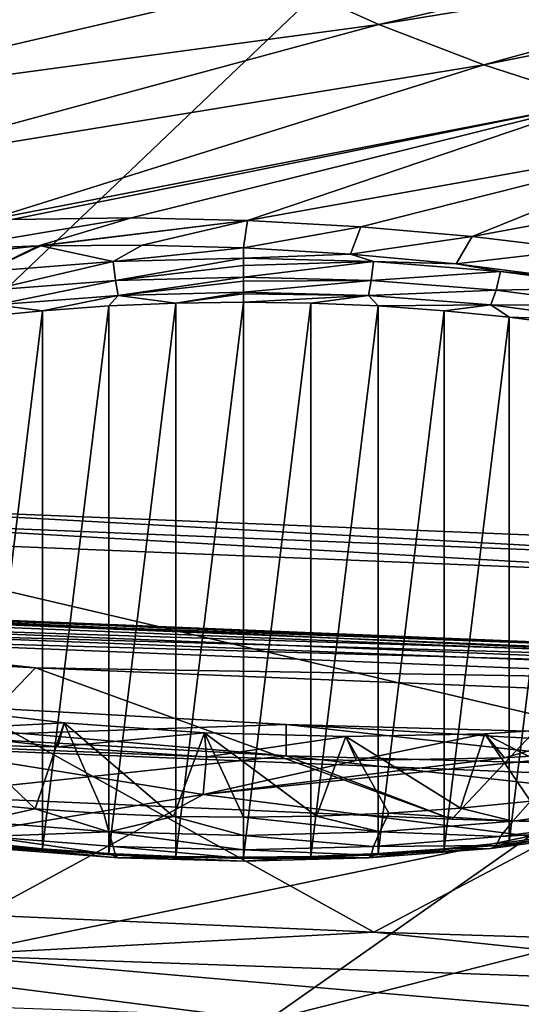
# Model space of a CAD drawing. Header units: metres. Extents: x -92 to 264, y -100 to 50.
# Tile 411 of 656: x 191.49 to 193.76, y -24.03 to -19.58. Entities that reach past the tile are written whole.
import ezdxf

# ---------------------------------------------------------------- set-up
doc = ezdxf.new("R2010")
doc.units = ezdxf.units.M
doc.layers.add('solid_21062050_01', color=7, linetype='CONTINUOUS')

msp = doc.modelspace()

# ---------------------------------------------------------------- linework, layer by layer
at = {"layer": 'solid_21062050_01'}
for points in [[(195.640869, -16.7822, 225.216492), (191.310776, -16.601612, 224.71489), (190.405441, -21.771935, 230.486496)], [(195.640869, -16.7822, 225.216492), (190.405441, -21.771935, 230.486496), (195.187561, -21.965796, 231.024963)], [(193.111908, -19.604712, 173.574432), (192.681702, -19.410786, 173.035782), (195.609116, -19.030905, 171.613998)], [(193.111908, -19.604712, 173.574432), (195.609116, -19.030905, 171.613998), (195.911835, -19.146648, 171.935501)], [(193.586792, -19.786283, 174.078766), (193.111908, -19.604712, 173.574432), (195.911835, -19.146648, 171.935501)], [(193.586792, -19.786283, 174.078766), (195.911835, -19.146648, 171.935501), (196.241058, -19.253767, 172.233032)], [(189.57692, -19.746389, 174.524399), (189.105804, -19.470173, 173.757187), (192.298965, -19.205761, 172.466309)], [(189.57692, -19.746389, 174.524399), (192.298965, -19.205761, 172.466309), (192.681702, -19.410786, 173.035782)], [(194.103256, -19.954323, 174.545517), (193.586792, -19.786283, 174.078766), (196.241058, -19.253767, 172.233032)], [(190.108948, -20.009607, 175.255508), (189.57692, -19.746389, 174.524399), (192.681702, -19.410786, 173.035782)], [(190.108948, -20.009607, 175.255508), (192.681702, -19.410786, 173.035782), (193.111908, -19.604712, 173.574432)], [(190.698776, -20.258287, 175.946259), (190.108948, -20.009607, 175.255508), (193.111908, -19.604712, 173.574432)], [(190.698776, -20.258287, 175.946259), (193.111908, -19.604712, 173.574432), (193.586792, -19.786283, 174.078766)], [(191.343399, -20.488539, 176.584641), (190.698776, -20.258287, 175.946259), (193.586792, -19.786283, 174.078766)], [(191.343399, -20.488539, 176.584641), (193.586792, -19.786283, 174.078766), (194.103256, -19.954323, 174.545517)], [(191.4543, -20.484781, 176.555908), (191.343399, -20.488539, 176.584641), (194.103256, -19.954323, 174.545517)], [(191.993927, -20.478231, 176.457092), (191.4543, -20.484781, 176.555908), (194.103256, -19.954323, 174.545517)], [(192.518784, -20.489828, 176.423676), (191.993927, -20.478231, 176.457092), (194.103256, -19.954323, 174.545517)], [(192.518784, -20.489828, 176.423676), (194.103256, -19.954323, 174.545517), (194.657959, -20.10774, 174.971649)], [(193.031067, -20.517712, 176.448975), (192.518784, -20.489828, 176.423676), (194.657959, -20.10774, 174.971649)], [(193.533325, -20.561405, 176.53096), (193.031067, -20.517712, 176.448975), (194.657959, -20.10774, 174.971649)], [(193.533325, -20.561405, 176.53096), (194.657959, -20.10774, 174.971649), (195.247314, -20.245539, 175.354401)], [(194.020813, -20.620235, 176.668015), (193.533325, -20.561405, 176.53096), (195.247314, -20.245539, 175.354401)], [(191.126892, -20.622725, 177.052734), (191.4543, -20.484781, 176.555908), (191.993927, -20.478231, 176.457092)], [(191.126892, -20.622725, 177.052734), (191.993927, -20.478231, 176.457092), (191.574051, -20.604012, 176.924149)], [(191.574051, -20.604012, 176.924149), (191.993927, -20.478231, 176.457092), (192.518784, -20.489828, 176.423676)], [(191.585175, -20.603748, 176.921646), (191.574051, -20.604012, 176.924149), (192.518784, -20.489828, 176.423676)], [(192.04248, -20.600822, 176.846634), (191.585175, -20.603748, 176.921646), (192.518784, -20.489828, 176.423676)], [(192.04248, -20.600822, 176.846634), (192.518784, -20.489828, 176.423676), (192.5, -20.612806, 176.823608)], [(192.5, -20.612806, 176.823608), (192.518784, -20.489828, 176.423676), (193.031067, -20.517712, 176.448975)], [(192.983978, -20.64126, 176.85437), (192.5, -20.612806, 176.823608), (193.031067, -20.517712, 176.448975)], [(192.983978, -20.64126, 176.85437), (193.031067, -20.517712, 176.448975), (193.533325, -20.561405, 176.53096)], [(192.983978, -20.64126, 176.85437), (193.533325, -20.561405, 176.53096), (193.461227, -20.68541, 176.941055)], [(193.461227, -20.68541, 176.941055), (193.533325, -20.561405, 176.53096), (194.020813, -20.620235, 176.668015)], [(191.126892, -20.622725, 177.052734), (191.574051, -20.604012, 176.924149), (190.993927, -20.667137, 177.099609)], [(191.337891, -20.719572, 176.998138), (190.993927, -20.667137, 177.099609), (191.574051, -20.604012, 176.924149)], [(191.337891, -20.719572, 176.998138), (191.574051, -20.604012, 176.924149), (191.585175, -20.603748, 176.921646)], [(191.912384, -20.675156, 176.874771), (191.337891, -20.719572, 176.998138), (191.585175, -20.603748, 176.921646)], [(192.04248, -20.600822, 176.846634), (191.912384, -20.675156, 176.874771), (191.585175, -20.603748, 176.921646)], [(192.04248, -20.600822, 176.846634), (192.5, -20.612806, 176.823608), (191.912384, -20.675156, 176.874771)], [(192.5, -20.612806, 176.823608), (192.5, -20.66024, 176.833328), (191.912384, -20.675156, 176.874771)], [(192.983978, -20.64126, 176.85437), (192.5, -20.66024, 176.833328), (192.5, -20.612806, 176.823608)], [(193.461227, -20.68541, 176.941055), (194.020813, -20.620235, 176.668015), (193.928131, -20.745018, 177.083374)], [(191.357468, -20.803566, 177.0354), (191.337891, -20.719572, 176.998138), (191.912384, -20.675156, 176.874771)], [(191.922287, -20.759897, 176.914108), (191.357468, -20.803566, 177.0354), (191.912384, -20.675156, 176.874771)], [(191.922287, -20.759897, 176.914108), (191.912384, -20.675156, 176.874771), (192.5, -20.66024, 176.833328)], [(192.5, -20.692562, 176.844772), (191.922287, -20.759897, 176.914108), (192.5, -20.66024, 176.833328)], [(192.983978, -20.64126, 176.85437), (193.087616, -20.675156, 176.874771), (192.5, -20.66024, 176.833328)], [(193.087616, -20.675156, 176.874771), (192.5, -20.692562, 176.844772), (192.5, -20.66024, 176.833328)], [(193.087616, -20.675156, 176.874771), (192.5, -20.745232, 176.873367), (192.5, -20.692562, 176.844772)], [(193.077713, -20.759897, 176.914108), (192.5, -20.745232, 176.873367), (193.087616, -20.675156, 176.874771)], [(192.983978, -20.64126, 176.85437), (193.461227, -20.68541, 176.941055), (193.087616, -20.675156, 176.874771)], [(193.077713, -20.759897, 176.914108), (193.087616, -20.675156, 176.874771), (193.662109, -20.719572, 176.998138)], [(193.461227, -20.68541, 176.941055), (193.662109, -20.719572, 176.998138), (193.087616, -20.675156, 176.874771)], [(192.5, -20.692562, 176.844772), (192.5, -20.745232, 176.873367), (191.922287, -20.759897, 176.914108)], [(193.642532, -20.803566, 177.0354), (193.077713, -20.759897, 176.914108), (193.662109, -20.719572, 176.998138)], [(193.461227, -20.68541, 176.941055), (193.928131, -20.745018, 177.083374), (193.662109, -20.719572, 176.998138)], [(193.642532, -20.803566, 177.0354), (193.662109, -20.719572, 176.998138), (194.210648, -20.792498, 177.200699)], [(193.928131, -20.745018, 177.083374), (194.210648, -20.792498, 177.200699), (193.662109, -20.719572, 176.998138)], [(191.382156, -20.870745, 177.096268), (191.357468, -20.803566, 177.0354), (191.922287, -20.759897, 176.914108)], [(191.934769, -20.82802, 176.9776), (191.382156, -20.870745, 177.096268), (191.922287, -20.759897, 176.914108)], [(191.934769, -20.82802, 176.9776), (191.922287, -20.759897, 176.914108), (192.5, -20.745232, 176.873367)], [(192.5, -20.763535, 176.886871), (191.934769, -20.82802, 176.9776), (192.5, -20.745232, 176.873367)], [(192.5, -20.763535, 176.886871), (192.5, -20.813671, 176.937744), (191.934769, -20.82802, 176.9776)], [(193.077713, -20.759897, 176.914108), (192.5, -20.763535, 176.886871), (192.5, -20.745232, 176.873367)], [(193.077713, -20.759897, 176.914108), (192.5, -20.813671, 176.937744), (192.5, -20.763535, 176.886871)], [(193.065231, -20.82802, 176.9776), (192.5, -20.813671, 176.937744), (193.077713, -20.759897, 176.914108)], [(193.065231, -20.82802, 176.9776), (193.077713, -20.759897, 176.914108), (193.642532, -20.803566, 177.0354)], [(193.617844, -20.870745, 177.096268), (193.065231, -20.82802, 176.9776), (193.642532, -20.803566, 177.0354)], [(193.617844, -20.870745, 177.096268), (193.642532, -20.803566, 177.0354), (194.181808, -20.875261, 177.234543)], [(194.181808, -20.875261, 177.234543), (193.642532, -20.803566, 177.0354), (194.210648, -20.792498, 177.200699)], [(191.934769, -20.82802, 176.9776), (191.592407, -20.897009, 177.126129), (191.382156, -20.870745, 177.096268)], [(191.934769, -20.82802, 176.9776), (191.891769, -20.875769, 177.067139), (191.592407, -20.897009, 177.126129)], [(191.934769, -20.82802, 176.9776), (192.195175, -20.862974, 177.031601), (191.891769, -20.875769, 177.067139)], [(192.5, -20.813671, 176.937744), (192.195175, -20.862974, 177.031601), (191.934769, -20.82802, 176.9776)], [(192.5, -20.820351, 176.946716), (192.195175, -20.862974, 177.031601), (192.5, -20.813671, 176.937744)], [(192.5, -20.820351, 176.946716), (192.5, -20.858715, 177.019775), (192.195175, -20.862974, 177.031601)], [(193.065231, -20.82802, 176.9776), (192.5, -20.820351, 176.946716), (192.5, -20.813671, 176.937744)], [(193.065231, -20.82802, 176.9776), (192.5, -20.858715, 177.019775), (192.5, -20.820351, 176.946716)], [(193.065231, -20.82802, 176.9776), (192.804825, -20.862974, 177.031601), (192.5, -20.858715, 177.019775)], [(193.065231, -20.82802, 176.9776), (193.108231, -20.875769, 177.067139), (192.804825, -20.862974, 177.031601)], [(193.617844, -20.870745, 177.096268), (193.108231, -20.875769, 177.067139), (193.065231, -20.82802, 176.9776)], [(191.382156, -20.870745, 177.096268), (191.592407, -20.897009, 177.126129), (191.299301, -20.926546, 177.208176)], [(191.299301, -23.297544, 183.793884), (191.299301, -20.926546, 177.208176), (191.592407, -20.897009, 177.126129)], [(191.592407, -23.327082, 183.875931), (191.299301, -23.297544, 183.793884), (191.592407, -20.897009, 177.126129)], [(191.592407, -23.327082, 183.875931), (191.592407, -20.897009, 177.126129), (191.891769, -20.875769, 177.067139)], [(191.891769, -23.348324, 183.934921), (191.592407, -23.327082, 183.875931), (191.891769, -20.875769, 177.067139)], [(191.891769, -23.348324, 183.934921), (191.891769, -20.875769, 177.067139), (192.195175, -20.862974, 177.031601)], [(192.195175, -23.361118, 183.970459), (191.891769, -23.348324, 183.934921), (192.195175, -20.862974, 177.031601)], [(192.195175, -23.361118, 183.970459), (192.5, -20.858715, 177.019775), (192.5, -23.365376, 183.982285)], [(192.195175, -23.361118, 183.970459), (192.195175, -20.862974, 177.031601), (192.5, -20.858715, 177.019775)], [(192.5, -20.858715, 177.019775), (192.804825, -20.862974, 177.031601), (192.5, -23.365376, 183.982285)], [(192.804825, -20.862974, 177.031601), (192.804825, -23.361118, 183.970459), (192.5, -23.365376, 183.982285)], [(192.804825, -20.862974, 177.031601), (193.108231, -20.875769, 177.067139), (192.804825, -23.361118, 183.970459)], [(193.108231, -20.875769, 177.067139), (193.108231, -23.348324, 183.934921), (192.804825, -23.361118, 183.970459)], [(193.617844, -20.870745, 177.096268), (193.407593, -20.897009, 177.126129), (193.108231, -20.875769, 177.067139)], [(193.108231, -20.875769, 177.067139), (193.407593, -20.897009, 177.126129), (193.108231, -23.348324, 183.934921)], [(193.407593, -20.897009, 177.126129), (193.407593, -23.327084, 183.875931), (193.108231, -23.348324, 183.934921)], [(193.617844, -20.870745, 177.096268), (193.700699, -20.926546, 177.208176), (193.407593, -20.897009, 177.126129)], [(193.407593, -20.897009, 177.126129), (193.700699, -20.926546, 177.208176), (193.407593, -23.327084, 183.875931)], [(194.145477, -20.940891, 177.291107), (193.700699, -20.926546, 177.208176), (193.617844, -20.870745, 177.096268)], [(194.145477, -20.940891, 177.291107), (193.617844, -20.870745, 177.096268), (194.181808, -20.875261, 177.234543)], [(193.700699, -20.926546, 177.208176), (193.700699, -23.297546, 183.793884), (193.407593, -23.327084, 183.875931)], [(193.700699, -20.926546, 177.208176), (193.985611, -20.964184, 177.312714), (193.700699, -23.297546, 183.793884)], [(194.145477, -20.940891, 177.291107), (193.985611, -20.964184, 177.312714), (193.700699, -20.926546, 177.208176)], [(193.985611, -20.964184, 177.312714), (193.985611, -23.259909, 183.689346), (193.700699, -23.297546, 183.793884)], [(190.405441, -21.771935, 230.486496), (190.394165, -21.839108, 230.539459), (195.1819, -22.03319, 231.078537)], [(195.187561, -21.965796, 231.024963), (190.405441, -21.771935, 230.486496), (195.1819, -22.03319, 231.078537)], [(190.38501, -21.918842, 230.571121), (195.177277, -22.11311, 231.110718), (190.394165, -21.839108, 230.539459)], [(195.177277, -22.11311, 231.110718), (195.1819, -22.03319, 231.078537), (190.394165, -21.839108, 230.539459)], [(190.367661, -22.843674, 230.235199), (195.168411, -23.038643, 230.776749), (190.38501, -21.918842, 230.571121)], [(195.168411, -23.038643, 230.776749), (195.177277, -22.11311, 231.110718), (190.38501, -21.918842, 230.571121)], [(190.295807, -22.254128, 230.924362), (190.282364, -22.281651, 231.003479), (195.125778, -22.47835, 231.54982)], [(190.295807, -22.254128, 230.924362), (195.132523, -22.450554, 231.469955), (190.30867, -22.250132, 230.840622)], [(190.295807, -22.254128, 230.924362), (195.125778, -22.47835, 231.54982), (195.132523, -22.450554, 231.469955)], [(190.30867, -22.250132, 230.840622), (195.138977, -22.446297, 231.385483), (190.319931, -22.269979, 230.758911)], [(195.132523, -22.450554, 231.469955), (195.138977, -22.446297, 231.385483), (190.30867, -22.250132, 230.840622)], [(190.319931, -22.269979, 230.758911), (195.144623, -22.465918, 231.303146), (190.32869, -22.312086, 230.685791)], [(195.138977, -22.446297, 231.385483), (195.144623, -22.465918, 231.303146), (190.319931, -22.269979, 230.758911)], [(195.125778, -22.47835, 231.54982), (190.282364, -22.281651, 231.003479), (190.645691, -22.350193, 231.126923)], [(190.32869, -22.312086, 230.685791), (195.149002, -22.507847, 231.229538), (190.334229, -22.373087, 230.62709)], [(195.144623, -22.465918, 231.303146), (195.149002, -22.507847, 231.229538), (190.32869, -22.312086, 230.685791)], [(190.645691, -22.350193, 231.126923), (190.641068, -23.59642, 232.436493), (193.090027, -23.703133, 232.735031)], [(195.309143, -22.532135, 231.632278), (190.645691, -22.350193, 231.126923), (193.090027, -23.703133, 232.735031)], [(195.125778, -22.47835, 231.54982), (190.645691, -22.350193, 231.126923), (195.309143, -22.532135, 231.632278)], [(190.334229, -22.373087, 230.62709), (191.560944, -22.510277, 230.760483), (189.144897, -22.379169, 230.396317)], [(191.560944, -22.510277, 230.760483), (191.005005, -23.086773, 230.467621), (189.144897, -22.379169, 230.396317)], [(190.334229, -22.373087, 230.62709), (195.151794, -22.568733, 231.170532), (191.560944, -22.510277, 230.760483)], [(195.149002, -22.507847, 231.229538), (195.151794, -22.568733, 231.170532), (190.334229, -22.373087, 230.62709)], [(187.876083, -22.499134, 229.278214), (187.876099, -22.640266, 229.227402), (192.693634, -22.907127, 229.968628)], [(192.693558, -22.765993, 230.01944), (187.876083, -22.499134, 229.278214), (192.693634, -22.907127, 229.968628)], [(190.367661, -22.843674, 230.235199), (187.876083, -22.499134, 229.278214), (192.693558, -22.765993, 230.01944)], [(191.560944, -22.510277, 230.760483), (193.441635, -23.192883, 230.762344), (191.005005, -23.086773, 230.467621)], [(193.990585, -22.608456, 231.033188), (193.441635, -23.192883, 230.762344), (191.560944, -22.510277, 230.760483)], [(195.151794, -22.568733, 231.170532), (193.990585, -22.608456, 231.033188), (191.560944, -22.510277, 230.760483)], [(195.309143, -22.532135, 231.632278), (193.090027, -23.703133, 232.735031), (195.50267, -23.777031, 232.940887)], [(193.990585, -22.608456, 231.033188), (195.88884, -23.265675, 230.964539), (193.441635, -23.192883, 230.762344)], [(191.005005, -23.086773, 230.467621), (192.693634, -22.907127, 229.968628), (187.876099, -22.640266, 229.227402)], [(191.689835, -22.75798, 184.431702), (191.007202, -22.794163, 184.687851), (191.076736, -22.686354, 184.26738)], [(191.076736, -22.686354, 184.26738), (191.254807, -23.117409, 184.179169), (191.559219, -23.146725, 184.260605)], [(191.689835, -22.75798, 184.431702), (191.076736, -22.686354, 184.26738), (191.559219, -23.146725, 184.260605)], [(190.367661, -22.843674, 230.235199), (192.693558, -22.765993, 230.01944), (195.168411, -23.038643, 230.776749)], [(191.689835, -22.75798, 184.431702), (191.661301, -22.86705, 184.850693), (191.007202, -22.794163, 184.687851)], [(191.689835, -22.75798, 184.431702), (191.559219, -23.146725, 184.260605), (191.869522, -23.167797, 184.319138)], [(192.323792, -22.802832, 184.499542), (191.661301, -22.86705, 184.850693), (191.689835, -22.75798, 184.431702)], [(191.689835, -22.75798, 184.431702), (191.869522, -23.167797, 184.319138), (192.183777, -23.180492, 184.354401)], [(192.323792, -22.802832, 184.499542), (191.689835, -22.75798, 184.431702), (192.183777, -23.180492, 184.354401)], [(192.693558, -22.765993, 230.01944), (192.693634, -22.907127, 229.968628), (197.559143, -23.041002, 230.340485)], [(197.559082, -22.899868, 230.391281), (192.693558, -22.765993, 230.01944), (197.559143, -23.041002, 230.340485)], [(195.168411, -23.038643, 230.776749), (192.693558, -22.765993, 230.01944), (197.559082, -22.899868, 230.391281)], [(190.89183, -22.853157, 184.933914), (191.007202, -22.794163, 184.687851), (191.661301, -22.86705, 184.850693)], [(192.323792, -22.802832, 184.499542), (192.33316, -22.912294, 184.914383), (191.661301, -22.86705, 184.850693)], [(192.323792, -22.802832, 184.499542), (192.183777, -23.180492, 184.354401), (192.5, -23.184734, 184.36618)], [(192.962585, -22.819721, 184.469055), (192.33316, -22.912294, 184.914383), (192.323792, -22.802832, 184.499542)], [(192.323792, -22.802832, 184.499542), (192.5, -23.184734, 184.36618), (192.829681, -23.180122, 184.353363)], [(192.962585, -22.819721, 184.469055), (192.323792, -22.802832, 184.499542), (192.829681, -23.180122, 184.353363)], [(193.589935, -22.80817, 184.340881), (193.011551, -22.929062, 184.87764), (192.962585, -22.819721, 184.469055)], [(193.589935, -22.80817, 184.340881), (192.962585, -22.819721, 184.469055), (193.480103, -23.143431, 184.25145)], [(193.589935, -22.80817, 184.340881), (193.679794, -22.916744, 184.740768), (193.011551, -22.929062, 184.87764)], [(193.589935, -22.80817, 184.340881), (193.480103, -23.143431, 184.25145), (193.796402, -23.111597, 184.163025)], [(194.189728, -22.768421, 184.118103), (193.679794, -22.916744, 184.740768), (193.589935, -22.80817, 184.340881)], [(194.189728, -22.768421, 184.118103), (193.589935, -22.80817, 184.340881), (194.103882, -23.071041, 184.050385)], [(193.589935, -22.80817, 184.340881), (193.796402, -23.111597, 184.163025), (194.103882, -23.071041, 184.050385)], [(194.189728, -22.768421, 184.118103), (194.31842, -22.875631, 184.507538), (193.679794, -22.916744, 184.740768)], [(192.318329, -23.081699, 185.56871), (189.149673, -23.607447, 188.301605), (190.89183, -22.853157, 184.933914)], [(190.89183, -22.853157, 184.933914), (191.661301, -22.86705, 184.850693), (192.33316, -22.912294, 184.914383)], [(192.318329, -23.081699, 185.56871), (190.89183, -22.853157, 184.933914), (192.33316, -22.912294, 184.914383)], [(192.962585, -22.819721, 184.469055), (193.011551, -22.929062, 184.87764), (192.33316, -22.912294, 184.914383)], [(192.962585, -22.819721, 184.469055), (192.829681, -23.180122, 184.353363), (193.157135, -23.166325, 184.315048)], [(192.962585, -22.819721, 184.469055), (193.157135, -23.166325, 184.315048), (193.480103, -23.143431, 184.25145)], [(192.318329, -23.081699, 185.56871), (193.679794, -22.916744, 184.740768), (194.31842, -22.875631, 184.507538)], [(193.794357, -23.270731, 186.093765), (192.318329, -23.081699, 185.56871), (194.31842, -22.875631, 184.507538)], [(191.005005, -23.086773, 230.467621), (193.441635, -23.192883, 230.762344), (192.693634, -22.907127, 229.968628)], [(192.318329, -23.081699, 185.56871), (192.33316, -22.912294, 184.914383), (193.011551, -22.929062, 184.87764)], [(192.318329, -23.081699, 185.56871), (193.011551, -22.929062, 184.87764), (193.679794, -22.916744, 184.740768)], [(195.88884, -23.265675, 230.964539), (197.559143, -23.041002, 230.340485), (192.693634, -22.907127, 229.968628)], [(193.441635, -23.192883, 230.762344), (195.88884, -23.265675, 230.964539), (192.693634, -22.907127, 229.968628)], [(192.318329, -23.081699, 185.56871), (190.849884, -23.878645, 189.054886), (189.149673, -23.607447, 188.301605)], [(193.794357, -23.270731, 186.093765), (190.849884, -23.878645, 189.054886), (192.318329, -23.081699, 185.56871)], [(191.299408, -23.204269, 184.146759), (191.559219, -23.146725, 184.260605), (191.254807, -23.117409, 184.179169)], [(193.796402, -23.111597, 184.163025), (193.480103, -23.143431, 184.25145), (193.716537, -23.202551, 184.141983)], [(193.796402, -23.111597, 184.163025), (193.716537, -23.202551, 184.141983), (194.288208, -23.123459, 183.922302)], [(191.299408, -23.204269, 184.146759), (191.892609, -23.251213, 184.277145), (191.559219, -23.146725, 184.260605)], [(191.892609, -23.251213, 184.277145), (191.869522, -23.167797, 184.319138), (191.559219, -23.146725, 184.260605)], [(193.157135, -23.166325, 184.315048), (192.829681, -23.180122, 184.353363), (193.115662, -23.250778, 184.27594)], [(193.157135, -23.166325, 184.315048), (193.115662, -23.250778, 184.27594), (193.716537, -23.202551, 184.141983)], [(193.480103, -23.143431, 184.25145), (193.157135, -23.166325, 184.315048), (193.716537, -23.202551, 184.141983)], [(194.288208, -23.123459, 183.922302), (193.716537, -23.202551, 184.141983), (194.210648, -23.19903, 183.885101)], [(191.337891, -23.271955, 184.087646), (191.892609, -23.251213, 184.277145), (191.299408, -23.204269, 184.146759)], [(191.892609, -23.251213, 184.277145), (192.183777, -23.180492, 184.354401), (191.869522, -23.167797, 184.319138)], [(191.892609, -23.251213, 184.277145), (192.5, -23.266985, 184.320953), (192.183777, -23.180492, 184.354401)], [(192.5, -23.266985, 184.320953), (192.5, -23.184734, 184.36618), (192.183777, -23.180492, 184.354401)], [(192.829681, -23.180122, 184.353363), (192.5, -23.184734, 184.36618), (193.115662, -23.250778, 184.27594)], [(193.115662, -23.250778, 184.27594), (192.5, -23.184734, 184.36618), (192.5, -23.266985, 184.320953)], [(193.716537, -23.202551, 184.141983), (193.115662, -23.250778, 184.27594), (193.662109, -23.271955, 184.087646)], [(193.716537, -23.202551, 184.141983), (193.662109, -23.271955, 184.087646), (194.210648, -23.19903, 183.885101)], [(194.181808, -23.241224, 183.806259), (194.210648, -23.19903, 183.885101), (193.662109, -23.271955, 184.087646)], [(191.337891, -23.271955, 184.087646), (191.912384, -23.316372, 184.211029), (191.892609, -23.251213, 184.277145)], [(192.5, -23.331289, 184.252457), (192.5, -23.266985, 184.320953), (191.892609, -23.251213, 184.277145)], [(191.912384, -23.316372, 184.211029), (192.5, -23.331289, 184.252457), (191.892609, -23.251213, 184.277145)], [(193.115662, -23.250778, 184.27594), (192.5, -23.266985, 184.320953), (193.087616, -23.316372, 184.211029)], [(193.115662, -23.250778, 184.27594), (193.087616, -23.316372, 184.211029), (193.662109, -23.271955, 184.087646)], [(193.642532, -23.31292, 184.005402), (194.181808, -23.241224, 183.806259), (193.662109, -23.271955, 184.087646)], [(194.145477, -23.255735, 183.72084), (194.181808, -23.241224, 183.806259), (193.642532, -23.31292, 184.005402)], [(193.794357, -23.270731, 186.093765), (192.608627, -24.102942, 189.677887), (190.849884, -23.878645, 189.054886)], [(191.382156, -23.325882, 183.91568), (191.299301, -23.297544, 183.793884), (191.592407, -23.327082, 183.875931)], [(191.922287, -23.356588, 184.126694), (191.912384, -23.316372, 184.211029), (191.337891, -23.271955, 184.087646)], [(191.357468, -23.31292, 184.005402), (191.922287, -23.356588, 184.126694), (191.337891, -23.271955, 184.087646)], [(193.087616, -23.316372, 184.211029), (192.5, -23.266985, 184.320953), (192.5, -23.331289, 184.252457)], [(195.31041, -23.419035, 186.505692), (192.608627, -24.102942, 189.677887), (193.794357, -23.270731, 186.093765)], [(193.642532, -23.31292, 184.005402), (193.662109, -23.271955, 184.087646), (193.087616, -23.316372, 184.211029)], [(193.617844, -23.325882, 183.91568), (193.407593, -23.327084, 183.875931), (193.700699, -23.297546, 183.793884)], [(193.617844, -23.325882, 183.91568), (193.985611, -23.259909, 183.689346), (194.145477, -23.255735, 183.72084)], [(193.617844, -23.325882, 183.91568), (194.145477, -23.255735, 183.72084), (193.642532, -23.31292, 184.005402)], [(193.617844, -23.325882, 183.91568), (193.700699, -23.297546, 183.793884), (193.985611, -23.259909, 183.689346)], [(191.934769, -23.368607, 184.034348), (191.922287, -23.356588, 184.126694), (191.357468, -23.31292, 184.005402)], [(191.382156, -23.325882, 183.91568), (191.934769, -23.368607, 184.034348), (191.357468, -23.31292, 184.005402)], [(191.382156, -23.325882, 183.91568), (191.592407, -23.327082, 183.875931), (191.891769, -23.348324, 183.934921)], [(191.382156, -23.325882, 183.91568), (191.891769, -23.348324, 183.934921), (191.934769, -23.368607, 184.034348)], [(192.5, -23.371252, 184.167419), (192.5, -23.331289, 184.252457), (191.912384, -23.316372, 184.211029)], [(191.922287, -23.356588, 184.126694), (192.5, -23.371252, 184.167419), (191.912384, -23.316372, 184.211029)], [(193.077713, -23.356588, 184.126694), (193.087616, -23.316372, 184.211029), (192.5, -23.331289, 184.252457)], [(193.077713, -23.356588, 184.126694), (192.5, -23.331289, 184.252457), (192.5, -23.371252, 184.167419)], [(193.065231, -23.368607, 184.034348), (193.407593, -23.327084, 183.875931), (193.617844, -23.325882, 183.91568)], [(193.065231, -23.368607, 184.034348), (193.617844, -23.325882, 183.91568), (193.077713, -23.356588, 184.126694)], [(193.065231, -23.368607, 184.034348), (193.108231, -23.348324, 183.934921), (193.407593, -23.327084, 183.875931)], [(193.077713, -23.356588, 184.126694), (193.642532, -23.31292, 184.005402), (193.087616, -23.316372, 184.211029)], [(193.617844, -23.325882, 183.91568), (193.642532, -23.31292, 184.005402), (193.077713, -23.356588, 184.126694)], [(191.934769, -23.368607, 184.034348), (191.891769, -23.348324, 183.934921), (192.195175, -23.361118, 183.970459)], [(192.5, -23.382956, 184.074203), (192.5, -23.371252, 184.167419), (191.922287, -23.356588, 184.126694)], [(191.934769, -23.368607, 184.034348), (192.5, -23.382956, 184.074203), (191.922287, -23.356588, 184.126694)], [(191.934769, -23.368607, 184.034348), (192.195175, -23.361118, 183.970459), (192.5, -23.365376, 183.982285)], [(191.934769, -23.368607, 184.034348), (192.5, -23.365376, 183.982285), (192.5, -23.382956, 184.074203)], [(193.065231, -23.368607, 184.034348), (193.077713, -23.356588, 184.126694), (192.5, -23.371252, 184.167419)], [(192.5, -23.382956, 184.074203), (192.5, -23.365376, 183.982285), (192.804825, -23.361118, 183.970459)], [(193.065231, -23.368607, 184.034348), (192.5, -23.382956, 184.074203), (192.804825, -23.361118, 183.970459)], [(193.065231, -23.368607, 184.034348), (192.5, -23.371252, 184.167419), (192.5, -23.382956, 184.074203)], [(193.065231, -23.368607, 184.034348), (192.804825, -23.361118, 183.970459), (193.108231, -23.348324, 183.934921)], [(195.31041, -23.419035, 186.505692), (194.414688, -24.2789, 190.166641), (192.608627, -24.102942, 189.677887)], [(191.151733, -23.808191, 232.663208), (193.090027, -23.703133, 232.735031), (190.641068, -23.59642, 232.436493)], [(191.151733, -23.808191, 232.663208), (195.565048, -23.964518, 233.100143), (193.090027, -23.703133, 232.735031)], [(195.565048, -23.964518, 233.100143), (195.50267, -23.777031, 232.940887), (193.090027, -23.703133, 232.735031)], [(195.55162, -24.189861, 233.223343), (191.151733, -23.808191, 232.663208), (191.124969, -24.032803, 232.784927)], [(195.55162, -24.189861, 233.223343), (195.565048, -23.964518, 233.100143), (191.151733, -23.808191, 232.663208)], [(190.849884, -23.878645, 189.054886), (192.608627, -24.102942, 189.677887), (189.470444, -24.623886, 192.685059)]]:
    msp.add_3dface(points, dxfattribs=at)

doc.saveas('drawing.dxf')
